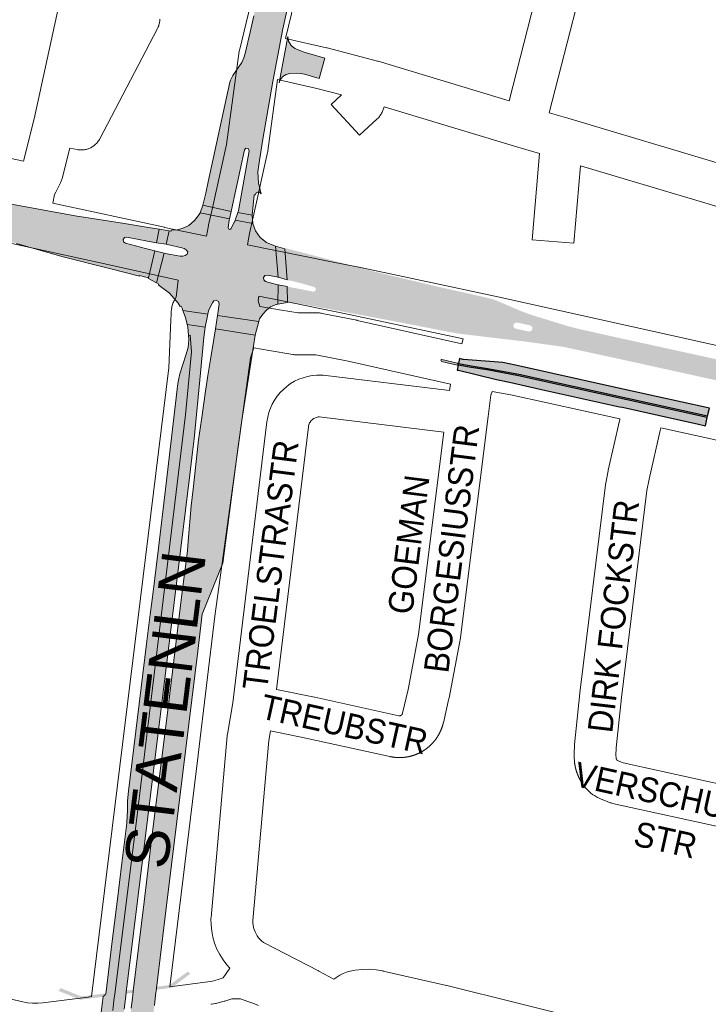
# Paper-space layout 'Layout1' of a CAD drawing. Header units: metres. Extents: x 123097 to 144122, y 392739 to 407589.
# Tile 245 of 510: x 131672 to 131886, y 397422 to 397729. Entities that reach past the tile are written whole.
import ezdxf
from ezdxf.enums import TextEntityAlignment as Align

# ---------------------------------------------------------------- set-up
doc = ezdxf.new("R2010")
doc.units = ezdxf.units.M
doc.header["$MEASUREMENT"] = 0
for name, color, linetype, lineweight in [('gs-anno-wegen algemeen tekst', 7, 'Continuous', 0), ('gs-knt-aanvullende hoofdweg', 7, 'Continuous', 0), ('gs-knt-fietspaden', 7, 'Continuous', 0), ('gs-knt-wegen algemeen', 7, 'Continuous', 0), ('gs-symb-viaduct', 7, 'Continuous', 0), ('gs-vlk-plantopografie wegen algemeen', 7, 'Continuous', 0), ('ir-ARC-asfalt-hoofdwegen-te inspecteren', 5, 'Continuous', 0), ('ir-ARC-fietspaden naastliggend- te inspecteren', 1, 'Continuous', 0)]:
    doc.layers.add(name, color=color, linetype=linetype, lineweight=lineweight)
doc.styles.add('Style-Arial', font='arial.ttf')

# ---------------------------------------------------------------- blocks, each defined once
blk = doc.blocks.new('gg0-viaduct_6')
at = {"layer": 'gs-symb-viaduct', "linetype": 'Continuous'}
blk.add_hatch(color=7, dxfattribs=at).paths.add_polyline_path([(-55.76, -16.89), (-58, -14), (-40, 0), (40, 0), (58, -14), (55.76, -16.89), (38.75, -3.66), (-38.75, -3.66)])

psp = doc.layouts.get("Layout1")

# ---------------------------------------------------------------- hatches: boundary and pattern name
at = {"layer": 'ir-ARC-asfalt-hoofdwegen-te inspecteren', "linetype": 'Continuous', "lineweight": 13}
for points in [[(131756.32, 397741.459), (131756.179, 397741.469), (131755.486, 397741.828), (131755.284, 397742.581), (131756.491, 397752.546), (131757.688, 397759.27), (131759.271, 397766.735), (131760.623, 397772.82), (131764.497, 397790.543), (131767.166, 397802.629), (131767.466, 397803.01), (131767.944, 397802.934), (131768.11, 397802.478), (131770.098, 397811.681), (131763.009, 397813.271), (131762.288, 397809.965), (131760.296, 397800.956), (131755.022, 397776.794), (131747.516, 397742.56), (131744.728, 397729.687), (131743.633, 397724.682), (131742.013, 397717.989), (131741.678, 397716.618), (131741.016, 397715.184), (131738.219, 397711.12), (131737.517, 397709.717), (131737.328, 397709.051), (131730.516, 397677.979), (131729.766, 397674.541), (131729.008, 397671.204), (131728.917, 397670.751), (131737.66, 397668.814), (131737.778, 397669.342), (131741.824, 397687.961), (131742.309, 397688.519), (131743.037, 397688.394), (131743.308, 397687.706), (131739.952, 397668.943), (131739.902, 397668.797), (131739.79, 397668.47), (131744.215, 397667.689), (131744.862, 397674.008), (131745.153, 397673.977), (131745.577, 397674.726), (131746.428, 397674.859), (131747.059, 397674.273), (131746.184, 397677.643), (131746.022, 397681.12), (131746.266, 397683.287), (131747.539, 397691.27), (131750.642, 397709.246), (131753.798, 397725.714), (131757.46, 397742.194), (131757.032, 397741.606)], [(131755.363, 397723.333), (131752.635, 397708.888), (131752.88, 397709.608), (131753.306, 397710.237), (131753.827, 397710.808), (131754.817, 397711.436), (131755.949, 397711.744), (131757.997, 397711.876), (131759.268, 397711.754), (131760.532, 397711.561), (131765.076, 397710.245), (131766.829, 397716.595), (131760.393, 397718.456), (131757.571, 397719.574), (131756.338, 397720.487), (131755.56, 397721.811)], [(131670.839, 397658.84), (131675.504, 397657.479), (131685.379, 397654.695), (131700.277, 397650.871), (131709.124, 397648.645), (131709.174, 397648.801), (131711.979, 397648.104), (131713.91, 397656.519), (131711.006, 397657.288), (131704.769, 397658.884), (131704.154, 397659.341), (131704.04, 397660.098), (131704.494, 397660.716), (131705.251, 397660.833), (131711.606, 397659.564), (131714.472, 397659.069), (131715.319, 397663.29), (131710.686, 397664.048), (131704.534, 397665.02), (131689.118, 397667.383), (131661.212, 397672.548), (131661.082, 397672.572), (131656.298, 397673.558), (131655.541, 397669.757), (131654.402, 397664.042), (131656.854, 397663.252), (131658.838, 397662.612), (131669.765, 397659.146)], [(131711.979, 397648.104), (131711.929, 397647.919), (131714.489, 397646.527), (131716.791, 397655.785), (131713.91, 397656.519)], [(131703.447, 397395.076), (131710.3, 397393.409), (131710.701, 397396.59), (131711.104, 397399.779), (131711.176, 397400.36), (131711.255, 397400.981), (131711.633, 397403.977), (131711.647, 397404.215), (131711.693, 397404.584), (131713.103, 397415.907), (131713.773, 397421.369), (131713.788, 397421.491), (131714.181, 397424.699), (131714.431, 397426.738), (131714.445, 397426.851), (131717.586, 397452.621), (131719.883, 397471.219), (131727.32, 397531.778), (131728.713, 397543.343), (131735.159, 397559.201), (131739.876, 397595.552), (131740.99, 397603.698), (131745.162, 397630.282), (131732.811, 397632.266), (131732.278, 397629.021), (131731.252, 397622.724), (131730.563, 397618.311), (131729.687, 397612.789), (131728.434, 397603.929), (131727.574, 397597.673), (131725.848, 397582.285), (131725.291, 397577.081), (131724.28, 397566.115), (131724.064, 397563.12), (131722.374, 397549.466), (131717.77, 397511.74), (131712.944, 397473.041), (131710.636, 397453.695), (131707.226, 397425.93), (131707.212, 397425.815), (131706.962, 397423.773), (131706.571, 397420.571), (131706.556, 397420.446), (131704.819, 397406.276), (131704.775, 397405.914), (131704.766, 397405.84), (131704.794, 397405.836), (131704.396, 397402.66), (131704.317, 397402.029), (131704.303, 397401.914), (131703.847, 397398.267)], [(131695.866, 397408.026), (131695.899, 397408.022), (131695.498, 397404.837), (131695.417, 397404.192), (131694.945, 397400.445), (131694.542, 397397.242), (131697.937, 397396.416), (131698.338, 397399.615), (131698.809, 397403.367), (131698.889, 397404.007), (131699.298, 397407.267), (131699.343, 397407.624), (131700.84, 397419.717), (131700.855, 397419.842), (131701.216, 397423.036), (131701.447, 397425.078), (131708.104, 397478.147), (131723.475, 397605.413), (131725.307, 397625.043), (131724.901, 397630.206), (131724.399, 397630.199), (131724.517, 397628.88), (131724.276, 397626.39), (131723.606, 397623.98), (131722.655, 397621.09), (131721.757, 397618.185), (131721.407, 397616.718), (131721.093, 397615.248), (131717.262, 397582.236), (131715.046, 397563.888), (131713.274, 397549.519), (131712.526, 397543.219), (131711.384, 397534.132), (131705.741, 397488.194), (131705.472, 397485.202), (131705.416, 397482.198), (131705.204, 397478.501), (131705.169, 397478.22), (131703.65, 397465.775), (131702.202, 397453.711), (131700.568, 397440.689), (131699.794, 397434.49), (131698.653, 397424.93), (131698.52, 397424.822), (131698.348, 397424.682), (131697.878, 397424.298), (131697.666, 397422.581), (131697.273, 397419.386), (131697.257, 397419.259), (131695.921, 397408.466), (131695.877, 397408.113)]]:
    psp.add_hatch(color=5, dxfattribs=at).paths.add_polyline_path(points, flags=0)
at = {"layer": 'ir-ARC-asfalt-hoofdwegen-te inspecteren', "linetype": 'Continuous', "lineweight": 13, "extrusion": (0, 0, -1)}
for points in [[(-131748.665, 397638.094), (-131749.965, 397639.065), (-131751.432, 397639.757), (-131752.255, 397639.908), (-131752.327, 397645.95), (-131751.796, 397646.053), (-131750.309, 397646.425), (-131748.394, 397647.019), (-131747.857, 397647.493), (-131747.768, 397648.203), (-131748.171, 397648.795), (-131748.865, 397648.972), (-131751.952, 397648.424), (-131752.12, 397648.373), (-131752.305, 397648.317), (-131751.468, 397658.008), (-131750.977, 397658.157), (-131748.684, 397659.139), (-131746.737, 397660.699), (-131745.278, 397662.723), (-131744.414, 397665.063), (-131738.977, 397666.095), (-131738.837, 397665.685), (-131738.783, 397665.528), (-131737.642, 397663.376), (-131737.26, 397663.193), (-131736.871, 397663.358), (-131736.736, 397663.759), (-131737.04, 397666.052), (-131737.133, 397666.468), (-131728.024, 397668.367), (-131727.732, 397667.862), (-131726.338, 397665.967), (-131724.525, 397664.468), (-131722.401, 397663.455), (-131720.744, 397663.098), (-131719.056, 397662.939), (-131719.06, 397662.653), (-131718.393, 397662.767), (-131717.424, 397658.567), (-131717.862, 397658.492), (-131722.385, 397657.497), (-131723.042, 397657.238), (-131723.723, 397656.849), (-131724.16, 397656.228), (-131724.037, 397655.479), (-131723.423, 397655.032), (-131722.646, 397654.885), (-131721.867, 397654.846), (-131717.188, 397655.683), (-131716.791, 397655.785), (-131714.489, 397646.527), (-131715.227, 397646.126), (-131715.084, 397645.906), (-131715.242, 397645.772), (-131718.478, 397643.29), (-131721.17, 397640.226), (-131721.864, 397639.158), (-131722.096, 397639.294), (-131722.405, 397638.641), (-131722.694, 397637.979), (-131730.445, 397636.842), (-131730.56, 397637.375), (-131730.783, 397638.165), (-131731.847, 397640.331), (-131732.067, 397640.651), (-131732.348, 397640.921), (-131733.077, 397641.117), (-131733.733, 397640.744), (-131733.939, 397640.018), (-131733.549, 397637.024), (-131733.457, 397636.434), (-131746.332, 397634.551), (-131746.471, 397635.058), (-131746.488, 397635.209), (-131746.55, 397635.347), (-131747.514, 397636.792)], [(-131722.694, 397637.979), (-131723.476, 397635.8), (-131724.034, 397633.554), (-131729.568, 397632.746), (-131730.445, 397636.842)], [(-131702.316, 397403.168), (-131702.691, 397406.186), (-131702.711, 397406.423), (-131702.743, 397406.787), (-131704.367, 397420.167), (-131704.383, 397420.292), (-131704.784, 397423.493), (-131705.039, 397425.538), (-131705.054, 397425.654), (-131706.19, 397434.727), (-131708.532, 397454.074), (-131715.855, 397513.103), (-131724.86, 397586.761), (-131725.659, 397593.768), (-131726.176, 397597.967), (-131728.131, 397618.539), (-131729.168, 397629.49), (-131729.568, 397632.746), (-131724.034, 397633.554), (-131724.163, 397632.831), (-131724.399, 397630.199), (-131724.901, 397630.206), (-131725.307, 397625.043), (-131723.475, 397605.413), (-131708.104, 397478.147), (-131701.447, 397425.078), (-131701.216, 397423.036), (-131700.855, 397419.842), (-131700.84, 397419.717), (-131699.343, 397407.624), (-131699.298, 397407.267), (-131698.889, 397404.007), (-131698.809, 397403.367), (-131698.338, 397399.615), (-131697.937, 397396.416), (-131701.374, 397395.58), (-131701.77, 397398.775), (-131702.237, 397402.535)]]:
    psp.add_hatch(color=5, dxfattribs=at).paths.add_polyline_path(points, flags=0)
at = {"layer": 'ir-ARC-asfalt-hoofdwegen-te inspecteren', "linetype": 'Continuous', "lineweight": 13}
for points in [[(131717.424, 397658.567), (131714.472, 397659.069), (131715.319, 397663.29), (131718.393, 397662.767)], [(131885.945, 397604.601), (131827.191, 397617.574), (131817.399, 397619.448), (131812.39, 397620.207), (131808.376, 397620.935), (131808.41, 397621.128), (131808.056, 397620.924), (131803.179, 397622.105), (131802.969, 397622.451), (131803.306, 397622.676), (131808.187, 397621.512), (131808.423, 397621.205), (131808.465, 397621.444), (131812.478, 397620.716), (131817.519, 397619.919), (131827.285, 397618.079), (131886.05, 397605.102)]]:
    psp.add_hatch(color=5, dxfattribs=at).paths.add_polyline_path(points)
h = psp.add_hatch(color=5, dxfattribs=at)
h.paths.add_polyline_path([(131957.361, 397601.009), (131941.719, 397604.445), (131941.687, 397604.481), (131928.535, 397607.426), (131914.372, 397610.562), (131908.257, 397611.899), (131904.363, 397612.738), (131896.171, 397614.58), (131893.094, 397615.26), (131885.056, 397617.01), (131856.76, 397623.234), (131841.624, 397626.516), (131839.411, 397626.869), (131829.022, 397628.299), (131808.7, 397630.706), (131803.372, 397631.673), (131790.28, 397634.243), (131764.233, 397639.13), (131758.724, 397640.099), (131755.811, 397640.562), (131755.416, 397640.489), (131755.288, 397640.466), (131755.173, 397645.395), (131755.505, 397645.33), (131755.676, 397645.297), (131759.147, 397644.626), (131763.171, 397643.823), (131763.742, 397643.89), (131764.093, 397644.345), (131764.012, 397644.915), (131763.548, 397645.254), (131759.489, 397646.431), (131756.402, 397647.194), (131756.263, 397647.228), (131755.646, 397647.308), (131755.127, 397647.465), (131754.423, 397657.111), (131754.598, 397657.058), (131754.744, 397657.329), (131758.251, 397656.409), (131761.191, 397655.638), (131771.961, 397652.814), (131782.843, 397649.929), (131801.789, 397645.417), (131815.888, 397642.25), (131819.33, 397641.43), (131822.592, 397640.06), (131828.108, 397637.686), (131831.032, 397636.627), (131831.109, 397636.579), (131843.125, 397632.902), (131846.248, 397632.128), (131858.225, 397629.45), (131894.424, 397621.518), (131903.482, 397619.524), (131911.207, 397617.823), (131916.988, 397616.551), (131920.191, 397615.817), (131933.307, 397612.98), (131949.303, 397609.371), (131958.814, 397607.267)])
h.paths.add_polyline_path([(131830.355, 397631.393), (131829.331, 397631.606), (131827.348, 397632.055), (131826.329, 397632.25), (131825.69, 397632.68), (131825.548, 397633.436), (131825.987, 397634.068), (131826.745, 397634.2), (131827.764, 397633.966), (131829.735, 397633.527), (131830.774, 397633.332), (131831.395, 397632.899), (131831.53, 397632.154), (131831.1, 397631.531)], flags=16)
at = {"layer": 'ir-ARC-fietspaden naastliggend- te inspecteren', "linetype": 'Continuous', "lineweight": 30}
for points in [[(131886.631, 397607.503), (131885.677, 397607.732), (131870.566, 397611.064), (131856.469, 397614.198), (131828.07, 397620.447), (131826.235, 397620.887), (131822.331, 397621.724), (131810.01, 397622.683), (131809.798, 397622.715), (131808.749, 397622.958), (131808.465, 397621.444), (131812.478, 397620.716), (131817.519, 397619.919), (131827.285, 397618.079), (131886.05, 397605.102)], [(131808.088, 397619.397), (131808.505, 397619.302), (131820.36, 397616.434), (131824.388, 397615.569), (131834.317, 397613.344), (131858.579, 397607.972), (131859.588, 397607.777), (131875.732, 397604.191), (131882.836, 397602.64), (131885.38, 397602.062), (131885.945, 397604.601), (131827.191, 397617.574), (131817.399, 397619.448), (131812.39, 397620.207), (131808.376, 397620.935)]]:
    psp.add_hatch(color=1, dxfattribs=at).paths.add_polyline_path(points, flags=0)

# ---------------------------------------------------------------- linework, layer by layer
at = {"layer": 'gs-knt-aanvullende hoofdweg', "color": 7, "linetype": 'Continuous', "flags": 128}
for points in [[(131682.18, 397671.411), (131716.914, 397663.851), (131716.931, 397663.847), (131730.052, 397661.055)], [(131721.174, 397647.437), (131700.272, 397652.036), (131700.221, 397652.047), (131672.7, 397658.102), (131627.227, 397668.109)], [(131742.811, 397658.435), (131768.937, 397653.147), (131777.478, 397651.419), (131777.482, 397651.418), (131777.557, 397651.402), (131819.778, 397642.404), (131819.841, 397642.39), (131872.593, 397630.677), (131901.883, 397624.173)], [(131694.262, 397424.21), (131718.251, 397620.102), (131718.936, 397634.904), (131719.022, 397636.77), (131719.068, 397637.758), (131719.093, 397638.114), (131719.135, 397638.468), (131719.193, 397638.82), (131719.268, 397639.168), (131719.36, 397639.513), (131719.468, 397639.853), (131719.592, 397640.187), (131719.732, 397640.515), (131719.887, 397640.836), (131720.057, 397641.15), (131720.605, 397642.104), (131721.174, 397647.437)], [(131746.352, 397642.375), (131746.154, 397640.938), (131746.656, 397639.173)], [(131809.921, 397629.147), (131774.465, 397636.704), (131752.087, 397641.22), (131746.352, 397642.375)], [(131744.752, 397626.29), (131743.712, 397623.158), (131732.663, 397542.749), (131732.662, 397542.743), (131727.476, 397499.478), (131727.473, 397499.459), (131718.634, 397427.292)]]:
    psp.add_lwpolyline(points, dxfattribs=at)
at = {"layer": 'gs-knt-fietspaden', "color": 7, "linetype": 'Continuous', "flags": 128}
for points in [[(131519.53, 397459.685), (131519.947, 397459.57), (131672.286, 397422.721), (131674.291, 397422.323)], [(131718.634, 397427.292), (131730.466, 397428.77), (131731.51, 397428.941), (131733.638, 397429.527), (131735.197, 397430.025), (131737.278, 397433.064)], [(131674.291, 397422.323), (131675.878, 397422.181), (131675.882, 397422.181), (131675.885, 397422.181), (131677.538, 397422.131), (131679.062, 397422.277), (131693.146, 397424.068), (131694.262, 397424.21)], [(131746.21, 397421.47), (131744.45, 397422.168), (131743.256, 397422.619), (131740.648, 397423.482), (131740.179, 397423.53), (131737.954, 397423.535), (131735.705, 397422.818), (131735.571, 397422.778), (131733.195, 397422.123), (131733.074, 397422.093), (131733.013, 397422.079), (131732.952, 397422.066), (131732.829, 397422.043), (131731.534, 397421.831), (131731.402, 397421.812)]]:
    psp.add_lwpolyline(points, dxfattribs=at)
at = {"layer": 'gs-knt-wegen algemeen', "color": 7, "linetype": 'Continuous', "flags": 128}
for points in [[(131730.052, 397661.055), (131730.637, 397664.367), (131730.694, 397664.65), (131731.651, 397668.945), (131736.276, 397689.702), (131740.236, 397718.699), (131740.284, 397718.997), (131740.322, 397719.18), (131740.363, 397719.368), (131743.745, 397733.156), (131744.762, 397739.861), (131744.778, 397739.962), (131747.681, 397757.262), (131747.741, 397757.575), (131759.436, 397811.098), (131784.145, 397923.445), (131778.189, 397924.762)], [(131770.767, 397801.962), (131760.495, 397754.951), (131757.627, 397737.858), (131756.573, 397730.914), (131756.523, 397730.625), (131756.46, 397730.34), (131754.577, 397722.661)], [(131824.24, 397703.297), (131840.359, 397766.238)], [(131851.516, 397757.322), (131836.721, 397699.553)], [(131673.019, 397684.482), (131676.404, 397697.61), (131683.912, 397732.445)], [(131715.506, 397728.74), (131715.497, 397728.429), (131715.474, 397728.119), (131715.435, 397727.81), (131715.382, 397727.504), (131715.315, 397727.2), (131715.233, 397726.9), (131715.136, 397726.604), (131715.026, 397726.313), (131714.902, 397726.028), (131714.764, 397725.749), (131696.81, 397691.434), (131696.66, 397691.163), (131696.497, 397690.899), (131696.322, 397690.643), (131696.134, 397690.396), (131695.935, 397690.159), (131695.725, 397689.93), (131695.505, 397689.713), (131695.274, 397689.505), (131695.034, 397689.31), (131694.784, 397689.125), (131694.527, 397688.953), (131694.261, 397688.794), (131693.988, 397688.647), (131693.708, 397688.513), (131693.422, 397688.393), (131693.131, 397688.286), (131692.835, 397688.194), (131692.535, 397688.116), (131692.232, 397688.052), (131691.926, 397688.002), (131691.618, 397687.968), (131691.308, 397687.947), (131690.998, 397687.942), (131690.688, 397687.952), (131690.379, 397687.976), (131690.072, 397688.015), (131689.766, 397688.068), (131687.506, 397688.52), (131685.065, 397679.054), (131684.99, 397678.788), (131684.904, 397678.525), (131684.807, 397678.265), (131684.699, 397678.011), (131684.58, 397677.761), (131683.08, 397674.771), (131682.723, 397674.061)], [(131459.801, 397722.917), (131511.904, 397715.487), (131512.109, 397715.454), (131557.438, 397707.505), (131557.516, 397707.491), (131628.325, 397694.186), (131628.505, 397694.15), (131673.019, 397684.482)], [(131754.577, 397722.661), (131767.381, 397719.798), (131767.615, 397719.741), (131783.223, 397715.639), (131783.407, 397715.588), (131783.444, 397715.577), (131824.24, 397703.297)], [(131752.169, 397709.858), (131749.139, 397687.671), (131749.097, 397687.403), (131749.043, 397687.136), (131744.359, 397666.113), (131743.434, 397661.959), (131742.811, 397658.435)], [(131836.721, 397699.553), (131842.528, 397697.816), (131913.355, 397676.639)], [(131682.721, 397674.057), (131682.18, 397671.411)], [(131682.723, 397674.061), (131682.721, 397674.057)], [(131682.723, 397674.061), (131682.721, 397674.057)], [(131746.656, 397639.173), (131751.657, 397638.331), (131753.358, 397638.045), (131753.363, 397638.044), (131753.366, 397638.043)], [(131753.366, 397638.043), (131758.519, 397637.177), (131764.729, 397637.185), (131764.989, 397637.18), (131765.249, 397637.165), (131765.508, 397637.139), (131765.765, 397637.103), (131766.021, 397637.057), (131776.811, 397634.888), (131776.946, 397634.86), (131809.511, 397627.593), (131809.921, 397629.147)], [(131806.033, 397615.029), (131774.177, 397622.137), (131764.094, 397624.164), (131757.988, 397624.156), (131757.714, 397624.161), (131757.441, 397624.178), (131757.169, 397624.207), (131756.899, 397624.246), (131749.497, 397625.492), (131744.752, 397626.29)], [(131737.278, 397433.064), (131736.352, 397434.083), (131735.181, 397435.633), (131734.154, 397437.283), (131733.279, 397439.018), (131732.565, 397440.825), (131732.017, 397442.689), (131731.639, 397444.595), (131731.435, 397446.528), (131731.405, 397448.47), (131731.413, 397448.661), (131731.428, 397448.852), (131736.45, 397505.394), (131736.479, 397505.666), (131736.521, 397505.937), (131738.227, 397515.71), (131748.837, 397603.305), (131749.073, 397604.726), (131749.432, 397606.121), (131749.91, 397607.479), (131750.506, 397608.791), (131751.213, 397610.045), (131752.027, 397611.233), (131752.942, 397612.346), (131753.95, 397613.375), (131755.043, 397614.311), (131756.215, 397615.15), (131757.454, 397615.882), (131758.753, 397616.504), (131760.102, 397617.011), (131761.489, 397617.398), (131762.905, 397617.662), (131764.338, 397617.803), (131765.778, 397617.817), (131766.063, 397617.802), (131766.347, 397617.773), (131805.638, 397612.994), (131806.033, 397615.029)], [(131818.931, 397612.753), (131818.582, 397611.556), (131817.693, 397604.951)], [(131858.762, 397604.184), (131824.733, 397611.644), (131818.931, 397612.753)], [(131803.963, 397600.082), (131765.132, 397604.805), (131764.823, 397604.783), (131764.517, 397604.733), (131764.216, 397604.657), (131763.923, 397604.554), (131763.641, 397604.425), (131763.371, 397604.272), (131763.116, 397604.096), (131762.878, 397603.897), (131762.658, 397603.678), (131762.458, 397603.441), (131762.28, 397603.187), (131762.126, 397602.918), (131761.996, 397602.636), (131761.892, 397602.344), (131761.814, 397602.043), (131761.763, 397601.737), (131751.853, 397519.928)], [(131817.689, 397604.918), (131808.97, 397535.214), (131808.94, 397535.005), (131808.904, 397534.797), (131805.549, 397517.292), (131805.499, 397517.055), (131803.766, 397509.539)], [(131817.692, 397604.944), (131817.689, 397604.918)], [(131817.693, 397604.951), (131817.693, 397604.948), (131817.692, 397604.944)], [(131817.693, 397604.951), (131817.693, 397604.948), (131817.692, 397604.944)], [(131844.622, 397502.433), (131844.645, 397502.722), (131846.279, 397518.727), (131846.293, 397518.858), (131854.23, 397583.648), (131854.265, 397583.891), (131854.308, 397584.133), (131855.08, 397587.993), (131855.114, 397588.152), (131858.613, 397603.62), (131858.69, 397603.926), (131858.762, 397604.184)], [(131871.497, 397601.383), (131871.278, 397600.594), (131867.832, 397585.359), (131867.124, 397581.82), (131859.225, 397517.34), (131857.621, 397501.696)], [(131911.579, 397592.52), (131871.497, 397601.383)], [(131791.079, 397512.462), (131792.784, 397519.861), (131796.077, 397537.04), (131803.963, 397600.082)], [(131751.853, 397519.928), (131763.654, 397517.505), (131763.747, 397517.485), (131789.899, 397511.715), (131789.923, 397511.71), (131789.946, 397511.706), (131789.97, 397511.702), (131789.994, 397511.699), (131790.018, 397511.696), (131790.042, 397511.694), (131790.066, 397511.693), (131790.09, 397511.692)], [(131790.09, 397511.692), (131790.115, 397511.692), (131790.139, 397511.692), (131790.163, 397511.693), (131790.187, 397511.695), (131790.211, 397511.697), (131790.235, 397511.7), (131790.259, 397511.703), (131790.283, 397511.707), (131790.307, 397511.712), (131790.33, 397511.717), (131790.354, 397511.722), (131790.377, 397511.728), (131790.4, 397511.735), (131790.423, 397511.742), (131790.446, 397511.75), (131790.469, 397511.759), (131790.491, 397511.768), (131790.513, 397511.777), (131790.535, 397511.787), (131790.557, 397511.798), (131790.578, 397511.809), (131790.599, 397511.821), (131790.62, 397511.833), (131790.641, 397511.845), (131790.661, 397511.859), (131790.681, 397511.872), (131790.701, 397511.886), (131790.72, 397511.901), (131790.739, 397511.916), (131790.758, 397511.931), (131790.776, 397511.947), (131790.793, 397511.964), (131790.811, 397511.98), (131790.828, 397511.998), (131790.844, 397512.015), (131790.86, 397512.033), (131790.876, 397512.052), (131790.891, 397512.07), (131790.906, 397512.09), (131790.92, 397512.109), (131790.934, 397512.129), (131790.947, 397512.149), (131790.96, 397512.17), (131790.972, 397512.19), (131790.984, 397512.211), (131790.995, 397512.233), (131791.006, 397512.255), (131791.016, 397512.276), (131791.026, 397512.298), (131791.035, 397512.321), (131791.044, 397512.343), (131791.052, 397512.366), (131791.059, 397512.389), (131791.066, 397512.412), (131791.072, 397512.436), (131791.078, 397512.455)], [(131791.078, 397512.455), (131791.078, 397512.459), (131791.079, 397512.462)], [(131791.078, 397512.455), (131791.078, 397512.459), (131791.079, 397512.462)], [(131803.765, 397509.532), (131803.746, 397509.449), (131803.726, 397509.365), (131803.705, 397509.282), (131803.684, 397509.199), (131803.662, 397509.116), (131803.64, 397509.034), (131803.618, 397508.951), (131803.595, 397508.87), (131803.572, 397508.788), (131803.547, 397508.706), (131803.523, 397508.624), (131803.498, 397508.542), (131803.472, 397508.46), (131803.446, 397508.379), (131803.42, 397508.297), (131803.393, 397508.218), (131803.366, 397508.137), (131803.338, 397508.056), (131803.309, 397507.975), (131803.28, 397507.894), (131803.25, 397507.814), (131803.22, 397507.734), (131803.19, 397507.654), (131803.16, 397507.576), (131803.128, 397507.496), (131803.096, 397507.417), (131803.064, 397507.337), (131803.031, 397507.258), (131802.997, 397507.179), (131802.964, 397507.101), (131802.929, 397507.022), (131802.895, 397506.946), (131802.86, 397506.868), (131802.824, 397506.79), (131802.788, 397506.712), (131802.751, 397506.635), (131802.714, 397506.558), (131802.676, 397506.481), (131802.638, 397506.404), (131802.6, 397506.329), (131802.561, 397506.253), (131802.522, 397506.177), (131802.482, 397506.102), (131802.441, 397506.026), (131802.4, 397505.951), (131802.359, 397505.876), (131802.317, 397505.801), (131802.275, 397505.728), (131802.233, 397505.654), (131802.19, 397505.58), (131802.146, 397505.507), (131802.102, 397505.433), (131802.057, 397505.36), (131802.012, 397505.287), (131801.967, 397505.215), (131801.922, 397505.144), (131801.876, 397505.072), (131801.829, 397505), (131801.782, 397504.929), (131801.734, 397504.857), (131801.686, 397504.786), (131801.638, 397504.716), (131801.589, 397504.646), (131801.54, 397504.577), (131801.491, 397504.507), (131801.44, 397504.438), (131801.39, 397504.369), (131801.339, 397504.3), (131801.287, 397504.232), (131801.236, 397504.164), (131801.183, 397504.096), (131801.132, 397504.03), (131801.079, 397503.963), (131801.025, 397503.896), (131800.971, 397503.829), (131800.917, 397503.763), (131800.862, 397503.697), (131800.807, 397503.632), (131800.751, 397503.566), (131800.697, 397503.503), (131800.64, 397503.438), (131800.584, 397503.374), (131800.527, 397503.31), (131800.469, 397503.247), (131800.411, 397503.184), (131800.353, 397503.121), (131800.294, 397503.059), (131800.237, 397502.998), (131800.177, 397502.936), (131800.117, 397502.875), (131800.057, 397502.814), (131799.997, 397502.753), (131799.936, 397502.693), (131799.875, 397502.633), (131799.813, 397502.574), (131799.752, 397502.516), (131799.69, 397502.457), (131799.627, 397502.399), (131799.564, 397502.341), (131799.501, 397502.283), (131799.437, 397502.226), (131799.373, 397502.169), (131799.309, 397502.113), (131799.245, 397502.058), (131799.18, 397502.002), (131799.115, 397501.947), (131799.049, 397501.892), (131798.983, 397501.838), (131798.916, 397501.784), (131798.85, 397501.73), (131798.782, 397501.677), (131798.717, 397501.626), (131798.649, 397501.573), (131798.581, 397501.521), (131798.512, 397501.47), (131798.444, 397501.419), (131798.375, 397501.368), (131798.305, 397501.318), (131798.236, 397501.268), (131798.167, 397501.219), (131798.097, 397501.17), (131798.027, 397501.122), (131797.956, 397501.074), (131797.885, 397501.026), (131797.813, 397500.979), (131797.742, 397500.932), (131797.67, 397500.885), (131797.599, 397500.84), (131797.526, 397500.795), (131797.454, 397500.75), (131797.38, 397500.705), (131797.307, 397500.661), (131797.233, 397500.617), (131797.16, 397500.574), (131797.085, 397500.531), (131797.013, 397500.489), (131796.938, 397500.447), (131796.863, 397500.406), (131796.788, 397500.365), (131796.713, 397500.324), (131796.637, 397500.284), (131796.561, 397500.245), (131796.485, 397500.205), (131796.41, 397500.168), (131796.333, 397500.129), (131796.257, 397500.092), (131796.18, 397500.054), (131796.102, 397500.017), (131796.025, 397499.981), (131795.947, 397499.945), (131795.869, 397499.91), (131795.793, 397499.875), (131795.714, 397499.841), (131795.636, 397499.807), (131795.557, 397499.773), (131795.478, 397499.74), (131795.399, 397499.708), (131795.319, 397499.676), (131795.24, 397499.644), (131795.161, 397499.614), (131795.081, 397499.583), (131795.001, 397499.553), (131794.921, 397499.523), (131794.84, 397499.494), (131794.76, 397499.466), (131794.679, 397499.437), (131794.598, 397499.41), (131794.518, 397499.383), (131794.437, 397499.356), (131794.356, 397499.33), (131794.274, 397499.305), (131794.192, 397499.279), (131794.11, 397499.255), (131794.028, 397499.23), (131793.946, 397499.207), (131793.865, 397499.184), (131793.782, 397499.161), (131793.7, 397499.139), (131793.617, 397499.118), (131793.534, 397499.097), (131793.451, 397499.076), (131793.367, 397499.056), (131793.284, 397499.036), (131793.202, 397499.017), (131793.119, 397498.999), (131793.035, 397498.981), (131792.951, 397498.963), (131792.867, 397498.946), (131792.783, 397498.929), (131792.699, 397498.913), (131792.615, 397498.898), (131792.533, 397498.883), (131792.448, 397498.868), (131792.364, 397498.854), (131792.279, 397498.841), (131792.194, 397498.828), (131792.11, 397498.815), (131792.025, 397498.803), (131791.94, 397498.792), (131791.857, 397498.781), (131791.772, 397498.771), (131791.687, 397498.761), (131791.602, 397498.752), (131791.517, 397498.743), (131791.431, 397498.734), (131791.346, 397498.727), (131791.261, 397498.719), (131791.177, 397498.713), (131791.092, 397498.706), (131791.006, 397498.701), (131790.921, 397498.695), (131790.835, 397498.691), (131790.75, 397498.687), (131790.664, 397498.683), (131790.579, 397498.68), (131790.495, 397498.677), (131790.409, 397498.675), (131790.324, 397498.674), (131790.238, 397498.673), (131790.153, 397498.672), (131790.067, 397498.672), (131789.981, 397498.673), (131789.896, 397498.674), (131789.812, 397498.675), (131789.726, 397498.677), (131789.641, 397498.68), (131789.555, 397498.683), (131789.47, 397498.687), (131789.384, 397498.691), (131789.298, 397498.696), (131789.213, 397498.701), (131789.129, 397498.706), (131789.044, 397498.713), (131788.959, 397498.719), (131788.873, 397498.727), (131788.788, 397498.735), (131788.703, 397498.743), (131788.618, 397498.752), (131788.532, 397498.761), (131788.449, 397498.771), (131788.364, 397498.781), (131788.279, 397498.792), (131788.194, 397498.804), (131788.11, 397498.816), (131788.025, 397498.828), (131787.94, 397498.841), (131787.856, 397498.855), (131787.773, 397498.868), (131787.689, 397498.883), (131787.604, 397498.898), (131787.52, 397498.914), (131787.436, 397498.93), (131787.352, 397498.946), (131787.268, 397498.963), (131787.184, 397498.981), (131787.102, 397498.999), (131787.097, 397499), (131760.988, 397504.761), (131749.929, 397507.032)], [(131803.766, 397509.539), (131803.766, 397509.535), (131803.765, 397509.532)], [(131803.766, 397509.539), (131803.766, 397509.535), (131803.765, 397509.532)], [(131749.929, 397507.032), (131749.394, 397503.969), (131744.416, 397447.918), (131744.439, 397447.198), (131744.522, 397446.483), (131744.666, 397445.778), (131744.868, 397445.087), (131745.129, 397444.416), (131745.445, 397443.769), (131745.815, 397443.151), (131746.235, 397442.567), (131746.703, 397442.02), (131747.216, 397441.515), (131747.77, 397441.055), (131764.844, 397432.248), (131764.972, 397432.179), (131769.625, 397429.645), (131770.554, 397430.305), (131771.537, 397430.893), (131772.564, 397431.402), (131773.628, 397431.829), (131773.905, 397431.92), (131774.186, 397432), (131776.316, 397432.444), (131778.478, 397432.687), (131780.654, 397432.727), (131782.824, 397432.564), (131784.969, 397432.198), (131785.019, 397432.187), (131804.73, 397427.705), (131804.857, 397427.675), (131849.886, 397416.476)], [(131891.589, 397476.703), (131856.48, 397484.408), (131856.235, 397484.467), (131855.992, 397484.536), (131855.752, 397484.613), (131855.515, 397484.7), (131852.719, 397485.788), (131852.486, 397485.884), (131852.257, 397485.989), (131852.032, 397486.103), (131851.811, 397486.225), (131850.8, 397486.812), (131850.575, 397486.949), (131850.356, 397487.095), (131850.143, 397487.249), (131849.936, 397487.412), (131849.869, 397487.468), (131849.802, 397487.524), (131849.735, 397487.58), (131849.669, 397487.637), (131849.603, 397487.694), (131849.538, 397487.752), (131849.472, 397487.81), (131849.408, 397487.867), (131849.343, 397487.926), (131849.279, 397487.985), (131849.215, 397488.045), (131849.152, 397488.104), (131849.089, 397488.164), (131849.026, 397488.225), (131848.963, 397488.286), (131848.902, 397488.347), (131848.84, 397488.409), (131848.779, 397488.471), (131848.718, 397488.533), (131848.657, 397488.595), (131848.597, 397488.659), (131848.537, 397488.722), (131848.478, 397488.786), (131848.419, 397488.85), (131848.36, 397488.914), (131848.302, 397488.979), (131848.244, 397489.044), (131848.186, 397489.109), (131848.129, 397489.175), (131848.072, 397489.242), (131848.016, 397489.308), (131847.96, 397489.375), (131847.904, 397489.442), (131847.849, 397489.509), (131847.794, 397489.577), (131847.74, 397489.645), (131847.686, 397489.714), (131847.632, 397489.782), (131847.579, 397489.852), (131847.527, 397489.921), (131847.474, 397489.99), (131847.422, 397490.061), (131847.37, 397490.131), (131847.32, 397490.201), (131847.269, 397490.272), (131847.218, 397490.343), (131847.168, 397490.415), (131847.119, 397490.486), (131847.07, 397490.559), (131847.021, 397490.631), (131846.973, 397490.704), (131846.926, 397490.776), (131846.878, 397490.849), (131846.831, 397490.923), (131846.785, 397490.997), (131846.739, 397491.071), (131846.693, 397491.145), (131846.648, 397491.22), (131846.603, 397491.295), (131846.559, 397491.369), (131846.515, 397491.445), (131846.472, 397491.521), (131846.429, 397491.597), (131846.387, 397491.672), (131846.345, 397491.749), (131846.303, 397491.825), (131846.262, 397491.902), (131846.221, 397491.979), (131846.181, 397492.056), (131846.141, 397492.134), (131846.102, 397492.212), (131846.063, 397492.289), (131846.025, 397492.368), (131845.987, 397492.447), (131845.949, 397492.525), (131845.912, 397492.604), (131845.876, 397492.683), (131845.839, 397492.763), (131845.804, 397492.842), (131845.769, 397492.921), (131845.734, 397493.002), (131845.7, 397493.082), (131845.666, 397493.163), (131845.633, 397493.242), (131845.6, 397493.323), (131845.568, 397493.405), (131845.536, 397493.486), (131845.505, 397493.567), (131845.474, 397493.648), (131845.443, 397493.73), (131845.413, 397493.812), (131845.384, 397493.894), (131845.355, 397493.976), (131845.326, 397494.059), (131845.298, 397494.141), (131845.271, 397494.223), (131845.244, 397494.307), (131845.217, 397494.39), (131845.191, 397494.473), (131845.166, 397494.556), (131845.141, 397494.639), (131845.116, 397494.723), (131845.092, 397494.807), (131845.069, 397494.891), (131845.046, 397494.975), (131845.023, 397495.059), (131845.001, 397495.144), (131844.979, 397495.227), (131844.958, 397495.312), (131844.938, 397495.397), (131844.917, 397495.482), (131844.898, 397495.566), (131844.879, 397495.652), (131844.86, 397495.737), (131844.842, 397495.822), (131844.825, 397495.907), (131844.807, 397495.993), (131844.791, 397496.079), (131844.775, 397496.164), (131844.759, 397496.25), (131844.744, 397496.336), (131844.73, 397496.422), (131844.715, 397496.508), (131844.702, 397496.593), (131844.689, 397496.68), (131844.676, 397496.766), (131844.664, 397496.853), (131844.653, 397496.939), (131844.633, 397497.11), (131844.617, 397497.283), (131844.485, 397499.003), (131844.469, 397499.291), (131844.467, 397499.58), (131844.476, 397499.869), (131844.622, 397502.426)], [(131844.622, 397502.426), (131844.622, 397502.429), (131844.622, 397502.433)], [(131844.622, 397502.426), (131844.622, 397502.429), (131844.622, 397502.433)], [(131857.62, 397501.689), (131857.612, 397501.546), (131857.5, 397499.566), (131857.581, 397498.515), (131857.586, 397498.488), (131857.592, 397498.461), (131857.598, 397498.434), (131857.605, 397498.408), (131857.612, 397498.381), (131857.62, 397498.354), (131857.628, 397498.328), (131857.636, 397498.301), (131857.645, 397498.275), (131857.654, 397498.249), (131857.664, 397498.223), (131857.674, 397498.197), (131857.684, 397498.171), (131857.695, 397498.146), (131857.706, 397498.12), (131857.718, 397498.095), (131857.729, 397498.07), (131857.742, 397498.045), (131857.755, 397498.021), (131857.768, 397497.996), (131857.781, 397497.972), (131857.795, 397497.948), (131857.809, 397497.924), (131857.824, 397497.901), (131857.839, 397497.878), (131857.854, 397497.854), (131857.87, 397497.832), (131857.886, 397497.809), (131857.902, 397497.787), (131857.919, 397497.765), (131857.936, 397497.743), (131857.952, 397497.723), (131859.766, 397497.017), (131893.725, 397489.564)], [(131857.621, 397501.696), (131857.62, 397501.692), (131857.62, 397501.689)], [(131857.621, 397501.696), (131857.62, 397501.692), (131857.62, 397501.689)]]:
    psp.add_lwpolyline(points, dxfattribs=at)
psp.add_lwpolyline([(131910.561, 397663.885), (131846.471, 397683.048), (131844.419, 397658.895, -0.3840651), (131844.408, 397658.887), (131831.454, 397659.988, -0.3840629), (131831.446, 397659.998), (131833.728, 397686.858), (131826.998, 397688.871), (131785.375, 397701.399), (131784.799, 397699.975), (131784.674, 397699.685), (131784.534, 397699.402), (131784.381, 397699.125), (131784.214, 397698.857), (131784.035, 397698.596), (131783.843, 397698.345), (131783.64, 397698.103), (131783.425, 397697.872), (131783.199, 397697.651), (131777.71, 397692.546, -0.3750916), (131777.697, 397692.547), (131768.842, 397702.068, -0.3750943), (131768.843, 397702.081), (131772.092, 397705.102), (131764.422, 397707.118), (131752.169, 397709.858)], format="xyb", dxfattribs=at)
at = {"layer": 'gs-vlk-plantopografie wegen algemeen', "color": 7, "linetype": 'Continuous', "flags": 128}
for points in [[(131519.53, 397459.685), (131519.947, 397459.57), (131672.286, 397422.721), (131674.291, 397422.323)], [(131718.634, 397427.292), (131730.466, 397428.77), (131731.51, 397428.941), (131733.638, 397429.527), (131735.197, 397430.025), (131737.278, 397433.064)], [(131674.291, 397422.323), (131675.878, 397422.181), (131675.882, 397422.181), (131675.885, 397422.181), (131677.538, 397422.131), (131679.062, 397422.277), (131693.146, 397424.068), (131694.262, 397424.21)], [(131746.21, 397421.47), (131744.45, 397422.168), (131743.256, 397422.619), (131740.648, 397423.482), (131740.179, 397423.53), (131737.954, 397423.535), (131735.705, 397422.818), (131735.571, 397422.778), (131733.195, 397422.123), (131733.074, 397422.093), (131733.013, 397422.079), (131732.952, 397422.066), (131732.829, 397422.043), (131731.534, 397421.831), (131731.402, 397421.812)]]:
    psp.add_lwpolyline(points, dxfattribs=at)
at = {"layer": 'ir-ARC-asfalt-hoofdwegen-te inspecteren', "color": 5, "linetype": 'Continuous', "lineweight": 13, "flags": 128}
for points in [[(131744.728, 397729.687), (131743.633, 397724.682), (131742.013, 397717.989), (131741.678, 397716.618), (131741.016, 397715.184), (131738.219, 397711.12), (131737.517, 397709.717), (131737.328, 397709.051), (131730.516, 397677.979), (131729.766, 397674.541), (131729.008, 397671.204), (131728.917, 397670.751), (131737.66, 397668.814), (131737.778, 397669.342), (131741.824, 397687.961), (131742.309, 397688.519), (131743.037, 397688.394), (131743.308, 397687.706), (131739.952, 397668.943), (131739.902, 397668.797), (131739.79, 397668.47), (131744.215, 397667.689), (131744.862, 397674.008), (131745.153, 397673.977), (131745.577, 397674.726), (131746.428, 397674.859), (131747.059, 397674.273), (131746.184, 397677.643), (131746.022, 397681.12), (131746.266, 397683.287), (131747.539, 397691.27), (131750.642, 397709.246), (131753.798, 397725.714), (131757.46, 397742.194)], [(131670.839, 397658.84), (131675.504, 397657.479), (131685.379, 397654.695), (131700.277, 397650.871), (131709.124, 397648.645), (131709.174, 397648.801), (131711.979, 397648.104), (131713.91, 397656.519), (131711.006, 397657.288), (131704.769, 397658.884), (131704.154, 397659.341), (131704.04, 397660.098), (131704.494, 397660.716), (131705.251, 397660.833), (131711.606, 397659.564), (131714.472, 397659.069), (131715.319, 397663.29), (131710.686, 397664.048), (131704.534, 397665.02), (131689.118, 397667.383), (131661.212, 397672.548)], [(131700.855, 397419.842), (131701.216, 397423.036), (131701.447, 397425.078), (131708.104, 397478.147), (131723.475, 397605.413), (131725.307, 397625.043), (131724.901, 397630.206), (131724.399, 397630.199), (131724.517, 397628.88), (131724.276, 397626.39), (131723.606, 397623.98), (131722.655, 397621.09), (131721.757, 397618.185), (131721.407, 397616.718), (131721.093, 397615.248), (131717.262, 397582.236), (131715.046, 397563.888), (131713.274, 397549.519), (131712.526, 397543.219), (131711.384, 397534.132), (131705.741, 397488.194), (131705.472, 397485.202), (131705.416, 397482.198), (131705.204, 397478.501), (131705.169, 397478.22), (131703.65, 397465.775), (131702.202, 397453.711), (131700.568, 397440.689), (131699.794, 397434.49), (131698.653, 397424.93), (131698.52, 397424.822), (131698.348, 397424.682), (131697.878, 397424.298), (131697.666, 397422.581), (131697.273, 397419.386)]]:
    psp.add_lwpolyline(points, dxfattribs=at)
at = {"layer": 'ir-ARC-asfalt-hoofdwegen-te inspecteren', "color": 5, "linetype": 'Continuous', "lineweight": 13}
for points in [[(131755.363, 397723.333), (131752.635, 397708.888), (131752.88, 397709.608), (131753.306, 397710.237), (131753.827, 397710.808), (131754.817, 397711.436), (131755.949, 397711.744), (131757.997, 397711.876), (131759.268, 397711.754), (131760.532, 397711.561), (131765.076, 397710.245), (131766.829, 397716.595), (131760.393, 397718.456), (131757.571, 397719.574), (131756.338, 397720.487), (131755.56, 397721.811)], [(131715.319, 397663.29), (131714.472, 397659.069), (131717.424, 397658.567), (131718.393, 397662.767)], [(131886.05, 397605.102), (131827.285, 397618.079), (131817.519, 397619.919), (131812.478, 397620.716), (131808.465, 397621.444), (131808.423, 397621.205), (131808.187, 397621.512), (131803.306, 397622.676), (131802.969, 397622.451), (131803.179, 397622.105), (131808.056, 397620.924), (131808.41, 397621.128), (131808.376, 397620.935), (131812.39, 397620.207), (131817.399, 397619.448), (131827.191, 397617.574), (131885.945, 397604.601)]]:
    psp.add_lwpolyline(points, close=True, dxfattribs=at)
at = {"layer": 'ir-ARC-asfalt-hoofdwegen-te inspecteren', "color": 5, "linetype": 'Continuous', "lineweight": 13, "flags": 128}
for points in [[(131748.665, 397638.094), (131749.965, 397639.065), (131751.432, 397639.757), (131752.255, 397639.908), (131752.327, 397645.95), (131751.796, 397646.053), (131750.309, 397646.425), (131748.394, 397647.019), (131747.857, 397647.493), (131747.768, 397648.203), (131748.171, 397648.795), (131748.865, 397648.972), (131751.952, 397648.424), (131752.12, 397648.373), (131752.305, 397648.317), (131751.468, 397658.008), (131750.977, 397658.157), (131748.684, 397659.139), (131746.737, 397660.699), (131745.278, 397662.723), (131744.414, 397665.063), (131738.977, 397666.095), (131738.837, 397665.685), (131738.783, 397665.528), (131737.642, 397663.376), (131737.26, 397663.193), (131736.871, 397663.358), (131736.736, 397663.759), (131737.04, 397666.052), (131737.133, 397666.468), (131728.024, 397668.367), (131727.732, 397667.862), (131726.338, 397665.967), (131724.525, 397664.468), (131722.401, 397663.455), (131720.744, 397663.098), (131719.056, 397662.939), (131719.06, 397662.653), (131718.393, 397662.767), (131717.424, 397658.567), (131717.862, 397658.492), (131722.385, 397657.497), (131723.042, 397657.238), (131723.723, 397656.849), (131724.16, 397656.228), (131724.037, 397655.479), (131723.423, 397655.032), (131722.646, 397654.885), (131721.867, 397654.846), (131717.188, 397655.683), (131716.791, 397655.785), (131714.489, 397646.527), (131715.227, 397646.126), (131715.084, 397645.906), (131715.242, 397645.772), (131718.478, 397643.29), (131721.17, 397640.226), (131721.864, 397639.158), (131722.096, 397639.294), (131722.405, 397638.641), (131722.694, 397637.979), (131730.445, 397636.842), (131730.56, 397637.375), (131730.783, 397638.165), (131731.847, 397640.331), (131732.067, 397640.651), (131732.348, 397640.921), (131733.077, 397641.117), (131733.733, 397640.744), (131733.939, 397640.018), (131733.549, 397637.024), (131733.457, 397636.434), (131746.332, 397634.551), (131746.471, 397635.058), (131746.488, 397635.209), (131746.55, 397635.347), (131747.514, 397636.792)], [(131737.133, 397666.468), (131737.66, 397668.814), (131728.917, 397670.751), (131728.024, 397668.367)], [(131744.414, 397665.063), (131744.215, 397667.689), (131739.79, 397668.47), (131738.977, 397666.095)], [(131711.979, 397648.104), (131711.929, 397647.919), (131714.489, 397646.527), (131716.791, 397655.785), (131713.91, 397656.519)], [(131754.423, 397657.111), (131751.468, 397658.008), (131752.305, 397648.317), (131755.127, 397647.465)], [(131752.255, 397639.908), (131755.288, 397640.466), (131755.173, 397645.395), (131752.327, 397645.95)], [(131722.694, 397637.979), (131723.476, 397635.8), (131724.034, 397633.554), (131729.568, 397632.746), (131730.445, 397636.842)], [(131746.332, 397634.551), (131733.457, 397636.434), (131732.811, 397632.266), (131745.162, 397630.282)]]:
    psp.add_lwpolyline(points, close=True, dxfattribs=at)
at = {"layer": 'ir-ARC-asfalt-hoofdwegen-te inspecteren', "color": 5, "linetype": 'Continuous', "lineweight": 13}
for points in [[(131704.383, 397420.292), (131704.784, 397423.493), (131705.039, 397425.538), (131705.054, 397425.654), (131706.19, 397434.727), (131708.532, 397454.074), (131715.855, 397513.103), (131724.86, 397586.761), (131725.659, 397593.768), (131726.176, 397597.967), (131728.131, 397618.539), (131729.168, 397629.49), (131729.568, 397632.746), (131724.034, 397633.554), (131724.163, 397632.831), (131724.399, 397630.199), (131724.901, 397630.206), (131725.307, 397625.043), (131723.475, 397605.413), (131708.104, 397478.147), (131701.447, 397425.078), (131701.216, 397423.036), (131700.855, 397419.842)], [(131713.788, 397421.491), (131714.181, 397424.699), (131714.431, 397426.738), (131714.445, 397426.851), (131717.586, 397452.621), (131719.883, 397471.219), (131727.32, 397531.778), (131728.713, 397543.343), (131735.159, 397559.201), (131739.876, 397595.552), (131740.99, 397603.698), (131745.162, 397630.282), (131732.811, 397632.266), (131732.278, 397629.021), (131731.252, 397622.724), (131730.563, 397618.311), (131729.687, 397612.789), (131728.434, 397603.929), (131727.574, 397597.673), (131725.848, 397582.285), (131725.291, 397577.081), (131724.28, 397566.115), (131724.064, 397563.12), (131722.374, 397549.466), (131717.77, 397511.74), (131712.944, 397473.041), (131710.636, 397453.695), (131707.226, 397425.93), (131707.212, 397425.815), (131706.962, 397423.773), (131706.571, 397420.571)]]:
    psp.add_lwpolyline(points, dxfattribs=at)
for points in [[(131737.133, 397666.468), (131737.66, 397668.814), (131728.024, 397668.367), (131728.917, 397670.751)], [(131744.414, 397665.063), (131744.215, 397667.689), (131738.977, 397666.095), (131739.79, 397668.47)]]:
    psp.add_solid(points, dxfattribs=at)
at = {"layer": 'ir-ARC-asfalt-hoofdwegen-te inspecteren', "color": 5, "linetype": 'Continuous', "lineweight": 13, "extrusion": (0, 0, -1)}
for points in [[(-131754.423, 397657.111), (-131751.468, 397658.008), (-131755.127, 397647.465), (-131752.305, 397648.317)], [(-131752.255, 397639.908), (-131755.288, 397640.466), (-131752.327, 397645.95), (-131755.173, 397645.395)], [(-131746.332, 397634.551), (-131733.457, 397636.434), (-131745.162, 397630.282), (-131732.811, 397632.266)]]:
    psp.add_solid(points, dxfattribs=at)
at = {"layer": 'ir-ARC-fietspaden naastliggend- te inspecteren', "color": 1, "linetype": 'Continuous', "lineweight": 30}
for points in [[(131886.631, 397607.503), (131885.677, 397607.732), (131870.566, 397611.064), (131856.469, 397614.198), (131828.07, 397620.447), (131826.235, 397620.887), (131822.331, 397621.724), (131810.01, 397622.683), (131809.798, 397622.715), (131808.749, 397622.958), (131808.465, 397621.444), (131812.478, 397620.716), (131817.519, 397619.919), (131827.285, 397618.079), (131886.05, 397605.102)], [(131808.088, 397619.397), (131808.505, 397619.302), (131820.36, 397616.434), (131824.388, 397615.569), (131834.317, 397613.344), (131858.579, 397607.972), (131859.588, 397607.777), (131875.732, 397604.191), (131882.836, 397602.64), (131885.38, 397602.062), (131885.945, 397604.601), (131827.191, 397617.574), (131817.399, 397619.448), (131812.39, 397620.207), (131808.376, 397620.935)]]:
    psp.add_lwpolyline(points, close=True, dxfattribs=at)

# ---------------------------------------------------------------- block references
at = {"layer": 'gs-symb-viaduct', "color": 7, "linetype": 'Continuous', "rotation": 165.9268718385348}
psp.add_blockref('gg0-viaduct_6', (131705.287, 397403.469), dxfattribs=at)
at = {"layer": 'gs-symb-viaduct', "color": 7, "linetype": 'Continuous', "xscale": 0.3575000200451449, "yscale": 0.2581465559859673, "zscale": 0.3575000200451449, "rotation": 187.4464139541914}
psp.add_blockref('gg0-viaduct_6', (131704.957, 397425.105), dxfattribs=at)

# ---------------------------------------------------------------- texts
at = {"layer": 'gs-anno-wegen algemeen tekst', "color": 7, "style": 'Style-Arial', "width": 0.909091}
for s, rotation, p in [('BORGESIUSSTR', 82.8252, (131806.323, 397563.778)), ('TROELSTRASTR', 82.7329, (131749.984, 397558.639)), ('GOEMAN', 82.8252, (131792.953, 397565.037)), ('DIRK FOCKSTR', 83.3213, (131856.73, 397542.713)), ('TREUBSTR', 347.5371, (131772.931, 397509.054)), ('VERSCHUUR', 347.5483, (131875.092, 397486.989)), ('STR', 347.5371, (131872.948, 397473.043))]:
    psp.add_text(s, height=7.7, rotation=rotation, dxfattribs=at).set_placement(p, align=Align.MIDDLE_CENTER)
at = {"layer": 'gs-anno-wegen algemeen tekst', "color": 7, "style": 'Style-Arial'}
psp.add_text('STATENLN', height=13.6, rotation=82.9866, dxfattribs=at).set_placement((131717.088, 397513.556), align=Align.MIDDLE_CENTER)

doc.saveas('drawing.dxf')
